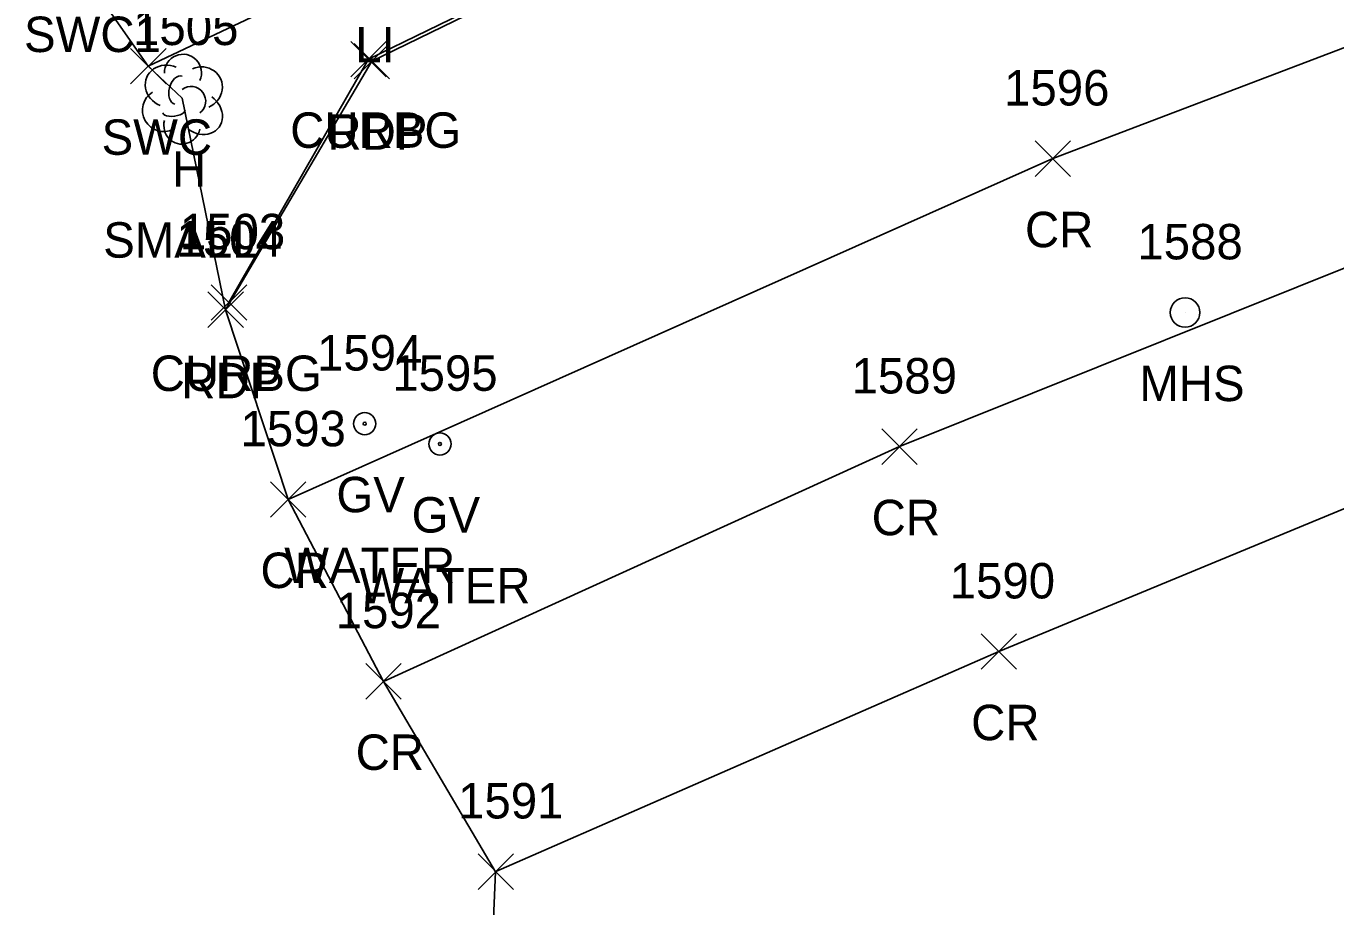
# Model space of a CAD drawing. Extents: x 1715662 to 1717487, y 887396 to 890004.
# Drawn here: x 1716076.5 to 1716150.4, y 888173.8 to 888223.5 of the extents above; entities that cross this region are included whole.
import ezdxf

# ---------------------------------------------------------------- set-up
doc = ezdxf.new("R2010")
doc.units = 0
for name, color, linetype in [('L_A', 7, 'Continuous'), ('L_C', 7, 'Continuous'), ('L_I', 7, 'Continuous'), ('LSOGP', 7, 'Continuous'), ('LTD', 7, 'Continuous'), ('P_A', 7, 'Continuous'), ('P_I', 7, 'Continuous'), ('P_TIC', 7, 'Continuous'), ('PET', 7, 'Continuous'), ('PRC', 7, 'Continuous'), ('R_A', 7, 'Continuous'), ('R_I', 7, 'Continuous'), ('R_TIC', 7, 'Continuous'), ('RC', 7, 'Continuous'), ('RSW', 7, 'Continuous'), ('U_A', 7, 'Continuous'), ('U_C', 7, 'Continuous'), ('U_I', 7, 'Continuous'), ('USMH', 7, 'Continuous'), ('UWV', 7, 'Continuous')]:
    doc.layers.add(name, color=color, linetype=linetype)

msp = doc.modelspace()

# ---------------------------------------------------------------- linework, layer by layer
at = {"layer": 'LSOGP'}
msp.add_lwpolyline([(1716079.329, 888227.083), (1716083.381, 888221.281), (1716085.298, 888219.478), (1716087.754, 888207.544), (1716091.285, 888196.831), (1716096.66, 888186.566), (1716103, 888175.824), (1716101.999, 888152.332), (1716102.112, 888152.131), (1716103.11, 888147.789), (1716105.007, 888143.154), (1716112.281, 888139.05), (1716119.734, 888122.22), (1716121.431, 888118.529), (1716125.724, 888122.08), (1716143.77, 888128.96), (1716144.063, 888129.005), (1716149.357, 888131.425), (1716154.651, 888133.846), (1716163.379, 888135.095), (1716180.211, 888142.312), (1716187.262, 888145.453), (1716241.322, 888167.892)], dxfattribs=at)
at = {"layer": 'LTD'}
msp.add_line((1716085.3, 888219.481), (1716085.3, 888219.481), dxfattribs=at)
msp.add_line((1716085.3, 888219.481), (1716085.3, 888219.481), dxfattribs=at)
msp.add_arc((1716085.346, 888220.915), 1.047, 335.52715, 180.95627, dxfattribs=at)
for centre, major_axis, ratio, start_param, end_param in [((1716084.508, 888220.148), (1.21, -0.512), 0.895232, 1.570796, 4.712389), ((1716086.341, 888220.065), (-1.141, -0.483), 0.949671, 1.570796, 4.712389), ((1716085.091, 888219.939), (-0.208, -0.792), 0.645439, 3.141593, 6.283185), ((1716084.216, 888218.773), (0.584, -1.042), 0.959034, 3.141593, 6.283185), ((1716085.8, 888219.315), (-0.5, 0.667), 0.989748, 3.141593, 6.283185), ((1716086.3, 888218.648), (-1.09, 0.792), 0.841452, 1.570796, 4.712389), ((1716084.841, 888218.731), (-0.625, -0.083), 0.423636, 0, 3.141593), ((1716085.3, 888217.981), (0.265, 1.061), 0.942809, 1.570796, 4.712389)]:
    msp.add_ellipse(centre, major_axis=major_axis, ratio=ratio, start_param=start_param, end_param=end_param, dxfattribs=at)
at = {"layer": 'P_TIC'}
for points in [[(1716095.012, 888220.572), (1716097.012, 888222.572)], [(1716097.012, 888220.572), (1716095.012, 888222.572)], [(1716133.452, 888215.07), (1716135.452, 888217.07)], [(1716135.452, 888215.07), (1716133.452, 888217.07)], [(1716086.754, 888206.546), (1716088.754, 888208.546)], [(1716088.754, 888206.546), (1716086.754, 888208.546)], [(1716124.795, 888198.816), (1716126.795, 888200.816)], [(1716126.795, 888198.816), (1716124.795, 888200.816)], [(1716090.287, 888195.834), (1716092.287, 888197.834)], [(1716092.287, 888195.834), (1716090.287, 888197.834)], [(1716130.412, 888187.248), (1716132.412, 888189.248)], [(1716132.412, 888187.248), (1716130.412, 888189.248)], [(1716095.662, 888185.569), (1716097.662, 888187.569)], [(1716097.662, 888185.569), (1716095.662, 888187.569)], [(1716102.005, 888174.829), (1716104.005, 888176.829)], [(1716104.005, 888174.829), (1716102.005, 888176.829)]]:
    msp.add_lwpolyline(points, dxfattribs=at)
at = {"layer": 'PET'}
msp.add_lwpolyline([(1716291.61, 888264.06), (1716269.77, 888261.49), (1716262.966, 888260.72), (1716255.802, 888260.488), (1716249.474, 888260.34), (1716222.977, 888259.577), (1716195.021, 888258.693), (1716185.292, 888256.969), (1716167.728, 888253.671), (1716163.419, 888252.514), (1716159.416, 888251.015), (1716151.29, 888247.477), (1716119.218, 888232.856), (1716096.012, 888221.572), (1716087.754, 888207.546)], dxfattribs=at)
at = {"layer": 'PRC'}
for points in [[(1716612.851, 888359.685), (1716612.17, 888345.494), (1716610.226, 888325.048), (1716599.913, 888295.769), (1716584.781, 888274.259), (1716560.313, 888253.421), (1716535.276, 888241.323), (1716471.977, 888238.418), (1716446.909, 888240.452), (1716423.435, 888242.235), (1716395.991, 888243.462), (1716360.07, 888243.385), (1716329.012, 888242.881), (1716285.787, 888240.518), (1716253.168, 888237.299), (1716220.467, 888232.037), (1716184.129, 888222.299), (1716155.748, 888211.826), (1716125.795, 888199.816), (1716096.662, 888186.569)], [(1716091.287, 888196.834), (1716134.452, 888216.07), (1716167.358, 888228.61), (1716199.989, 888239.524), (1716233.063, 888246.142), (1716254.664, 888248.77)], [(1716552.725, 888226.159), (1716521.301, 888223.53), (1716490.76, 888225.549), (1716471.3, 888227.05), (1716451.951, 888228.645), (1716428.339, 888230.287), (1716394.243, 888231.396), (1716360.597, 888231.763), (1716326.714, 888231.11), (1716290.95, 888229.375), (1716251.515, 888225.942), (1716222.801, 888221.001), (1716188.274, 888210.848), (1716159.486, 888199.858), (1716131.412, 888188.248), (1716103.005, 888175.829)]]:
    msp.add_lwpolyline(points, dxfattribs=at)
at = {"layer": 'R_TIC'}
for points in [[(1716094.815, 888220.68), (1716096.815, 888222.68)], [(1716096.815, 888220.68), (1716094.815, 888222.68)], [(1716082.389, 888220.288), (1716084.389, 888222.288)], [(1716084.389, 888220.288), (1716082.389, 888222.288)], [(1716086.942, 888206.956), (1716088.942, 888208.956)], [(1716088.942, 888206.956), (1716086.942, 888208.956)]]:
    msp.add_lwpolyline(points, dxfattribs=at)
at = {"layer": 'RC'}
msp.add_lwpolyline([(1716291.602, 888264.18), (1716269.776, 888261.634), (1716262.937, 888260.816), (1716255.801, 888260.598), (1716249.466, 888260.49), (1716223.046, 888259.698), (1716195.076, 888258.866), (1716185.345, 888257.088), (1716167.749, 888253.823), (1716163.381, 888252.587), (1716159.315, 888251.172), (1716151.289, 888247.636), (1716119.139, 888233.028), (1716095.815, 888221.68), (1716087.942, 888207.956)], dxfattribs=at)
at = {"layer": 'RSW'}
msp.add_lwpolyline([(1716304.924, 888266.392), (1716291.325, 888266.062), (1716259.803, 888265.285), (1716226.621, 888264.409), (1716194.985, 888263.34), (1716161.734, 888257.864), (1716139.704, 888247.707), (1716119.85, 888238.533), (1716083.389, 888221.288)], dxfattribs=at)
at = {"layer": 'USMH'}
for p, q in [((1716141.924, 888207.385), (1716141.924, 888207.385)), ((1716142.757, 888207.385), (1716142.757, 888207.385))]:
    msp.add_line(p, q, dxfattribs=at)
msp.add_circle((1716141.924, 888207.385), 0.833, dxfattribs=at)
at = {"layer": 'UWV'}
for centre, radius in [((1716095.606, 888201.111), 0.625), ((1716095.606, 888201.111), 0.0833), ((1716099.854, 888199.966), 0.625), ((1716099.854, 888199.966), 0.0833)]:
    msp.add_circle(centre, radius, dxfattribs=at)

# ---------------------------------------------------------------- texts
at = {"layer": 'L_A'}
msp.add_text('H', height=2, dxfattribs=at).set_placement((1716084.733, 888214.481))
at = {"layer": 'L_C'}
msp.add_text('SMALL', height=2, dxfattribs=at).set_placement((1716080.843, 888210.481))
at = {"layer": 'L_I'}
msp.add_text('1505', height=2, dxfattribs=at).set_placement((1716082.528, 888222.481))
at = {"layer": 'P_A'}
for s, p in [('RDP', (1716093.501, 888216.572)), ('CR', (1716132.885, 888211.07)), ('RDP', (1716085.243, 888202.546)), ('CR', (1716124.228, 888194.816)), ('CR', (1716089.72, 888191.834)), ('CR', (1716129.845, 888183.248)), ('CR', (1716095.095, 888181.569))]:
    msp.add_text(s, height=2, dxfattribs=at).set_placement(p)
at = {"layer": 'P_I'}
for s, p in [('1596', (1716131.704, 888219.07)), ('1504', (1716084.983, 888210.546)), ('1589', (1716123.094, 888202.816)), ('1593', (1716088.594, 888199.834)), ('1590', (1716128.633, 888191.248)), ('1592', (1716093.969, 888189.569)), ('1591', (1716100.879, 888178.829))]:
    msp.add_text(s, height=2, dxfattribs=at).set_placement(p)
at = {"layer": 'R_A'}
for s, p in [('SWC1', (1716076.372, 888222.087)), ('SWC', (1716080.751, 888216.288)), ('CURBG', (1716091.398, 888216.68)), ('CURBG', (1716083.525, 888202.956))]:
    msp.add_text(s, height=2, dxfattribs=at).set_placement(p)
at = {"layer": 'R_I'}
msp.add_text('1503', height=2, dxfattribs=at).set_placement((1716085.17, 888210.956))
at = {"layer": 'U_A'}
for s, p in [('LI', (1716095.07, 888221.51)), ('MHS', (1716139.341, 888202.385)), ('GV', (1716094.008, 888196.111)), ('GV', (1716098.255, 888194.966))]:
    msp.add_text(s, height=2, dxfattribs=at).set_placement(p)
at = {"layer": 'U_C'}
for p in [(1716091.063, 888192.111), (1716095.31, 888190.966)]:
    msp.add_text('WATER', height=2, dxfattribs=at).set_placement(p)
at = {"layer": 'U_I'}
for s, p in [('1588', (1716139.231, 888210.385)), ('1594', (1716092.913, 888204.111)), ('1595', (1716097.161, 888202.966))]:
    msp.add_text(s, height=2, dxfattribs=at).set_placement(p)

doc.saveas('drawing.dxf')
